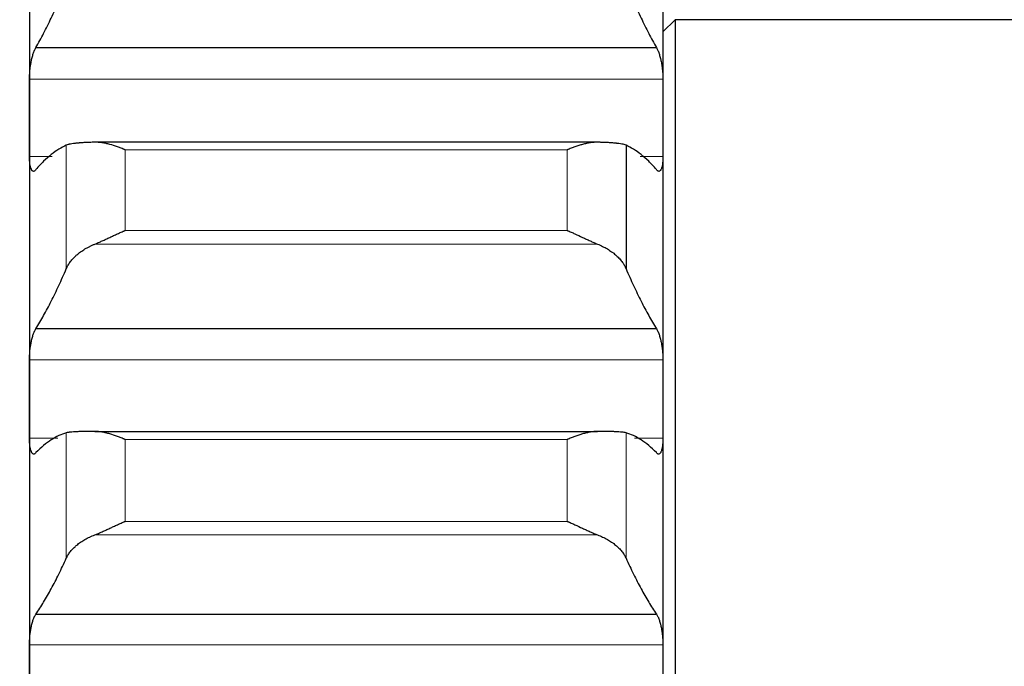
# Model space of a CAD drawing. Header units: inches. Extents: x 0 to 20790, y -12 to 14700.
# Tile 367 of 436: x 14114 to 14195, y 10171 to 10224. Entities that reach past the tile are written whole.
import ezdxf

# ---------------------------------------------------------------- set-up
doc = ezdxf.new("R2010")
doc.units = ezdxf.units.IN
doc.layers.add('1', color=7, linetype='Continuous', true_color=0xffffff)
doc.layers.add('254', color=7, linetype='Continuous', true_color=0xffffff)
doc.styles.add('latin_extended', font='simplex.shx')
doc.dimstyles.get("Standard").update_dxf_attribs({"dimtxt": 0.18, "dimasz": 0.18, "dimexe": 0.18, "dimexo": 0.0625, "dimgap": 0.09, "dimtad": 0, "dimtih": 1, "dimtoh": 1, "dimdec": 4, "dimzin": 0, "dimdsep": 46, "dimtxsty": 'Standard', "dimcen": 0.09, "dimadec": 0, "dimazin": 0, "dimtfac": 1, "dimtdec": 4, "dimtofl": 0, "dimtmove": 0, "dimatfit": 3, "dimfxl": 1, "dimtolj": 1, "dimtzin": 0, "dimarcsym": 0})

# ---------------------------------------------------------------- blocks, each defined once
blk = doc.blocks.new('_U7')
at = {"layer": '254', "color": 3, "linetype": 'Continuous', "lineweight": 13, "transparency": 16777216}
for p, q in [((13904.097, 12440.963), (13904.097, 12953.963)), ((14417.097, 9634.463), (14417.097, 12953.963)), ((14026.597, 12918.963), (14294.597, 12918.963))]:
    blk.add_line(p, q, dxfattribs=at)
at = {"layer": '254', "color": 3, "transparency": 16777216}
for points in [[(14026.597, 12939.38), (14026.597, 12898.546), (13904.097, 12918.963)], [(14294.597, 12898.546), (14294.597, 12939.38), (14417.097, 12918.963)]]:
    blk.add_solid(points, dxfattribs=at)
at = {"layer": 'Defpoints', "color": 0, "transparency": 16777216}
for p in [(14417.097, 12918.963), (13904.097, 12405.963), (14417.097, 9599.463)]:
    blk.add_point(p, dxfattribs=at)
at = {"layer": '254', "color": 2, "lineweight": 13, "transparency": 16777216, "insert": (13984.304, 13102.713), "char_height": 122.5, "attachment_point": 1, "style": 'latin_extended'}
blk.add_mtext('\\A1;513', dxfattribs=at)

msp = doc.modelspace()

# ---------------------------------------------------------------- linework, layer by layer
at = {"layer": '1', "color": 2, "linetype": 'Continuous', "lineweight": 25}
for p, q in [((14115.097, 10239.097), (14115.097, 10216.408)), ((14167.097, 10239.097), (14167.097, 10216.408)), ((14168.097, 10224.463), (14167.097, 10223.463)), ((14221.097, 10224.463), (14168.097, 10224.463)), ((14168.097, 10224.463), (14168.097, 9724.463)), ((14115.635, 10222.187), (14166.56, 10222.187)), ((14115.097, 10216.408), (14115.097, 10193.332)), ((14167.097, 10216.408), (14167.097, 10193.332)), ((14161.729, 10214.41), (14120.466, 10214.41)), ((14164.071, 10214.164), (14164.071, 10204.032)), ((14115.635, 10199.118), (14166.56, 10199.118)), ((14115.097, 10193.332), (14115.097, 10169.905)), ((14167.097, 10193.332), (14167.097, 10169.905)), ((14120.466, 10190.68), (14161.729, 10190.68)), ((14115.635, 10175.689), (14166.56, 10175.689))]:
    msp.add_line(p, q, dxfattribs=at)
at = {"layer": '1', "color": 110, "linetype": 'Continuous', "lineweight": 13}
for p, q in [((14115.1, 10219.573), (14167.095, 10219.573)), ((14118.123, 10214.164), (14118.123, 10204.032)), ((14122.953, 10213.787), (14159.241, 10213.787)), ((14122.953, 10213.787), (14122.953, 10207.171)), ((14159.241, 10213.787), (14159.241, 10207.171)), ((14115.1, 10213.243), (14116.972, 10213.243)), ((14165.223, 10213.243), (14167.095, 10213.243)), ((14122.953, 10207.171), (14159.241, 10207.171)), ((14120.466, 10206.052), (14161.729, 10206.052)), ((14115.1, 10196.548), (14167.095, 10196.548)), ((14118.123, 10190.563), (14118.123, 10180.277)), ((14164.071, 10190.563), (14164.071, 10180.277)), ((14115.1, 10190.115), (14117.436, 10190.115)), ((14122.953, 10190.019), (14159.241, 10190.019)), ((14122.953, 10190.019), (14122.953, 10183.303)), ((14159.241, 10190.019), (14159.241, 10183.303)), ((14164.758, 10190.115), (14167.095, 10190.115)), ((14122.953, 10183.303), (14159.241, 10183.303)), ((14120.466, 10182.196), (14161.729, 10182.196)), ((14115.1, 10173.167), (14167.095, 10173.167))]:
    msp.add_line(p, q, dxfattribs=at)
at = {"layer": '1', "color": 2, "linetype": 'Continuous', "lineweight": 25}
for points in [[(14115.635, 10222.187), (14115.846, 10222.556), (14116.266, 10223.328), (14116.891, 10224.586), (14117.51, 10225.944), (14117.92, 10226.917), (14118.123, 10227.42)], [(14164.071, 10227.42), (14164.275, 10226.917), (14164.684, 10225.944), (14165.304, 10224.586), (14165.929, 10223.328), (14166.349, 10222.556), (14166.56, 10222.187)], [(14115.097, 10216.408), (14115.097, 10217.463), (14115.098, 10218.518), (14115.1, 10219.573)], [(14167.095, 10219.573), (14167.096, 10218.518), (14167.097, 10217.463), (14167.097, 10216.408)], [(14115.1, 10213.243), (14115.098, 10214.298), (14115.097, 10215.353), (14115.097, 10216.408)], [(14167.097, 10216.408), (14167.097, 10215.353), (14167.096, 10214.298), (14167.095, 10213.243)], [(14118.123, 10214.164), (14117.92, 10214.077), (14117.51, 10213.862), (14116.891, 10213.422), (14116.266, 10212.866), (14115.846, 10212.417), (14115.635, 10212.173)], [(14166.56, 10212.173), (14166.349, 10212.417), (14165.929, 10212.866), (14165.304, 10213.422), (14164.684, 10213.862), (14164.275, 10214.077), (14164.071, 10214.164)], [(14115.635, 10199.118), (14115.846, 10199.459), (14116.266, 10200.175), (14116.891, 10201.352), (14117.51, 10202.632), (14117.92, 10203.554), (14118.123, 10204.032)], [(14164.071, 10204.032), (14164.275, 10203.554), (14164.684, 10202.632), (14165.304, 10201.352), (14165.929, 10200.175), (14166.349, 10199.459), (14166.56, 10199.118)], [(14115.097, 10193.332), (14115.097, 10194.404), (14115.098, 10195.476), (14115.1, 10196.548)], [(14167.095, 10196.548), (14167.096, 10195.476), (14167.097, 10194.404), (14167.097, 10193.332)], [(14115.1, 10190.115), (14115.098, 10191.187), (14115.097, 10192.26), (14115.097, 10193.332)], [(14167.097, 10193.332), (14167.097, 10192.26), (14167.096, 10191.187), (14167.095, 10190.115)], [(14118.123, 10190.563), (14117.92, 10190.507), (14117.51, 10190.354), (14116.891, 10190.008), (14116.266, 10189.544), (14115.846, 10189.156), (14115.635, 10188.942)], [(14166.56, 10188.942), (14166.349, 10189.156), (14165.929, 10189.544), (14165.304, 10190.008), (14164.684, 10190.354), (14164.275, 10190.507), (14164.071, 10190.563)], [(14115.635, 10175.689), (14115.846, 10176.001), (14116.266, 10176.66), (14116.891, 10177.755), (14117.51, 10178.954), (14117.92, 10179.824), (14118.123, 10180.277)], [(14164.071, 10180.277), (14164.275, 10179.824), (14164.684, 10178.954), (14165.304, 10177.755), (14165.929, 10176.66), (14166.349, 10176.001), (14166.56, 10175.689)], [(14115.097, 10169.905), (14115.097, 10170.992), (14115.098, 10172.079), (14115.1, 10173.167)], [(14167.095, 10173.167), (14167.096, 10172.079), (14167.097, 10170.992), (14167.097, 10169.905)]]:
    msp.add_open_spline(points, degree=3, dxfattribs=at)
for points, knots in [([(14115.1, 10219.573), (14115.1, 10219.635), (14115.102, 10219.759), (14115.11, 10219.951), (14115.119, 10220.081), (14115.127, 10220.18), (14115.13, 10220.213), (14115.136, 10220.279), (14115.139, 10220.313), (14115.157, 10220.477), (14115.173, 10220.607), (14115.198, 10220.768), (14115.203, 10220.8), (14115.211, 10220.848), (14115.214, 10220.864), (14115.22, 10220.896), (14115.234, 10220.975), (14115.26, 10221.112), (14115.286, 10221.23), (14115.313, 10221.344), (14115.327, 10221.4), (14115.371, 10221.563), (14115.402, 10221.663), (14115.449, 10221.8), (14115.465, 10221.843), (14115.49, 10221.905), (14115.499, 10221.925), (14115.515, 10221.964), (14115.524, 10221.983), (14115.566, 10222.074), (14115.6, 10222.136), (14115.635, 10222.187)], [0, 0, 0, 0, 0.0625, 0.125, 0.1875, 0.1875, 0.21875, 0.21875, 0.25, 0.25, 0.375, 0.375, 0.40625, 0.40625, 0.421875, 0.421875, 0.4375, 0.5, 0.5625, 0.5625, 0.625, 0.625, 0.75, 0.75, 0.8125, 0.8125, 0.84375, 0.84375, 0.875, 0.875, 1, 1, 1, 1]), ([(14166.56, 10222.187), (14166.594, 10222.136), (14166.628, 10222.074), (14166.679, 10221.966), (14166.695, 10221.928), (14166.72, 10221.866), (14166.728, 10221.845), (14166.745, 10221.801), (14166.753, 10221.778), (14166.793, 10221.663), (14166.823, 10221.564), (14166.867, 10221.403), (14166.881, 10221.347), (14166.901, 10221.261), (14166.908, 10221.231), (14166.921, 10221.172), (14166.927, 10221.142), (14166.958, 10220.992), (14166.981, 10220.868), (14167.006, 10220.708), (14167.01, 10220.675), (14167.02, 10220.61), (14167.024, 10220.577), (14167.037, 10220.478), (14167.045, 10220.413), (14167.065, 10220.216), (14167.076, 10220.085), (14167.085, 10219.922), (14167.087, 10219.889), (14167.09, 10219.825), (14167.091, 10219.793), (14167.094, 10219.697), (14167.095, 10219.635), (14167.095, 10219.573)], [0, 0, 0, 0, 0.125, 0.125, 0.1875, 0.1875, 0.21875, 0.21875, 0.25, 0.25, 0.375, 0.375, 0.4375, 0.4375, 0.46875, 0.46875, 0.5, 0.5, 0.625, 0.625, 0.65625, 0.65625, 0.6875, 0.6875, 0.75, 0.75, 0.875, 0.875, 0.90625, 0.90625, 0.9375, 0.9375, 1, 1, 1, 1]), ([(14120.466, 10214.409), (14120.32, 10214.406), (14120.18, 10214.401), (14119.911, 10214.392), (14119.653, 10214.38), (14119.417, 10214.366), (14119.276, 10214.356), (14119.249, 10214.354), (14119.194, 10214.35), (14119.167, 10214.348), (14119.086, 10214.341), (14119.035, 10214.336), (14118.885, 10214.321), (14118.792, 10214.311), (14118.621, 10214.287), (14118.542, 10214.275), (14118.434, 10214.254), (14118.399, 10214.247), (14118.35, 10214.236), (14118.335, 10214.232), (14118.304, 10214.224), (14118.289, 10214.22), (14118.216, 10214.2), (14118.166, 10214.183), (14118.123, 10214.164)], [0, 0, 0, 0, 0.125, 0.125, 0.25, 0.375, 0.375, 0.40625, 0.40625, 0.4375, 0.4375, 0.5, 0.5, 0.625, 0.625, 0.75, 0.75, 0.8125, 0.8125, 0.84375, 0.84375, 0.875, 0.875, 1, 1, 1, 1]), ([(14122.953, 10213.787), (14122.95, 10213.788), (14122.947, 10213.789), (14122.94, 10213.792), (14122.937, 10213.793), (14122.927, 10213.798), (14122.907, 10213.806), (14122.86, 10213.825), (14122.768, 10213.862), (14122.583, 10213.935), (14122.426, 10213.994), (14122.112, 10214.106), (14121.904, 10214.173), (14121.593, 10214.258), (14121.489, 10214.284), (14121.334, 10214.318), (14121.282, 10214.329), (14121.178, 10214.349), (14121.126, 10214.358), (14120.971, 10214.382), (14120.869, 10214.394), (14120.666, 10214.409), (14120.566, 10214.412), (14120.466, 10214.409)], [0, 0, 0, 0, 0.003906, 0.003906, 0.007812, 0.007812, 0.015625, 0.03125, 0.0625, 0.125, 0.25, 0.25, 0.5, 0.5, 0.625, 0.625, 0.6875, 0.6875, 0.75, 0.75, 0.875, 0.875, 1, 1, 1, 1]), ([(14161.729, 10214.409), (14161.629, 10214.412), (14161.529, 10214.409), (14161.328, 10214.394), (14161.226, 10214.382), (14161.023, 10214.351), (14160.92, 10214.331), (14160.713, 10214.286), (14160.609, 10214.26), (14160.399, 10214.203), (14160.294, 10214.172), (14160.085, 10214.105), (14159.98, 10214.069), (14159.769, 10213.994), (14159.664, 10213.955), (14159.506, 10213.894), (14159.427, 10213.862), (14159.334, 10213.825), (14159.288, 10213.806), (14159.268, 10213.798), (14159.255, 10213.792), (14159.248, 10213.789), (14159.241, 10213.787)], [0, 0, 0, 0, 0.125, 0.125, 0.25, 0.25, 0.375, 0.375, 0.5, 0.5, 0.625, 0.625, 0.75, 0.75, 0.875, 0.875, 0.9375, 0.96875, 0.984375, 0.992188, 0.992188, 1, 1, 1, 1]), ([(14164.071, 10214.164), (14164.028, 10214.183), (14163.978, 10214.2), (14163.864, 10214.232), (14163.735, 10214.261), (14163.577, 10214.287), (14163.448, 10214.305), (14163.403, 10214.31), (14163.332, 10214.318), (14163.309, 10214.321), (14163.26, 10214.326), (14163.236, 10214.329), (14163.111, 10214.341), (14162.899, 10214.359), (14162.664, 10214.373), (14162.417, 10214.386), (14162.288, 10214.391), (14162.118, 10214.398), (14162.083, 10214.399), (14162.014, 10214.401), (14161.909, 10214.405), (14161.802, 10214.408), (14161.729, 10214.409)], [0, 0, 0, 0, 0.125, 0.125, 0.25, 0.375, 0.375, 0.4375, 0.4375, 0.46875, 0.46875, 0.5, 0.5, 0.625, 0.75, 0.75, 0.875, 0.875, 0.90625, 0.90625, 0.9375, 1, 1, 1, 1]), ([(14115.635, 10212.173), (14115.6, 10212.124), (14115.566, 10212.087), (14115.516, 10212.049), (14115.499, 10212.039), (14115.475, 10212.029), (14115.466, 10212.027), (14115.45, 10212.023), (14115.442, 10212.022), (14115.402, 10212.021), (14115.371, 10212.033), (14115.328, 10212.068), (14115.314, 10212.083), (14115.293, 10212.111), (14115.287, 10212.12), (14115.274, 10212.142), (14115.267, 10212.153), (14115.236, 10212.213), (14115.214, 10212.273), (14115.189, 10212.362), (14115.184, 10212.381), (14115.175, 10212.419), (14115.17, 10212.439), (14115.158, 10212.501), (14115.15, 10212.545), (14115.129, 10212.682), (14115.118, 10212.783), (14115.109, 10212.92), (14115.108, 10212.948), (14115.105, 10213.005), (14115.104, 10213.034), (14115.101, 10213.121), (14115.1, 10213.181), (14115.1, 10213.243)], [0, 0, 0, 0, 0.125, 0.125, 0.1875, 0.1875, 0.21875, 0.21875, 0.25, 0.25, 0.375, 0.375, 0.4375, 0.4375, 0.46875, 0.46875, 0.5, 0.5, 0.625, 0.625, 0.65625, 0.65625, 0.6875, 0.6875, 0.75, 0.75, 0.875, 0.875, 0.90625, 0.90625, 0.9375, 0.9375, 1, 1, 1, 1]), ([(14167.095, 10213.243), (14167.095, 10213.181), (14167.093, 10213.062), (14167.084, 10212.893), (14167.076, 10212.788), (14167.068, 10212.712), (14167.065, 10212.687), (14167.059, 10212.638), (14167.055, 10212.615), (14167.038, 10212.5), (14167.021, 10212.418), (14166.996, 10212.328), (14166.991, 10212.311), (14166.983, 10212.286), (14166.98, 10212.278), (14166.975, 10212.262), (14166.961, 10212.224), (14166.934, 10212.163), (14166.908, 10212.12), (14166.881, 10212.084), (14166.867, 10212.069), (14166.823, 10212.033), (14166.793, 10212.021), (14166.745, 10212.022), (14166.729, 10212.026), (14166.704, 10212.036), (14166.696, 10212.04), (14166.679, 10212.049), (14166.671, 10212.055), (14166.628, 10212.087), (14166.594, 10212.124), (14166.56, 10212.173)], [0, 0, 0, 0, 0.0625, 0.125, 0.1875, 0.1875, 0.21875, 0.21875, 0.25, 0.25, 0.375, 0.375, 0.40625, 0.40625, 0.421875, 0.421875, 0.4375, 0.5, 0.5625, 0.5625, 0.625, 0.625, 0.75, 0.75, 0.8125, 0.8125, 0.84375, 0.84375, 0.875, 0.875, 1, 1, 1, 1]), ([(14120.466, 10206.052), (14120.565, 10206.092), (14120.666, 10206.134), (14120.867, 10206.222), (14120.968, 10206.268), (14121.172, 10206.361), (14121.275, 10206.408), (14121.481, 10206.505), (14121.585, 10206.554), (14121.795, 10206.652), (14121.9, 10206.701), (14122.11, 10206.799), (14122.215, 10206.847), (14122.425, 10206.942), (14122.53, 10206.989), (14122.689, 10207.058), (14122.768, 10207.093), (14122.86, 10207.132), (14122.907, 10207.151), (14122.927, 10207.16), (14122.94, 10207.165), (14122.947, 10207.168), (14122.953, 10207.171)], [0, 0, 0, 0, 0.125, 0.125, 0.25, 0.25, 0.375, 0.375, 0.5, 0.5, 0.625, 0.625, 0.75, 0.75, 0.875, 0.875, 0.9375, 0.96875, 0.984375, 0.992187, 0.992187, 1, 1, 1, 1]), ([(14159.241, 10207.171), (14159.245, 10207.169), (14159.248, 10207.168), (14159.254, 10207.165), (14159.258, 10207.164), (14159.268, 10207.16), (14159.288, 10207.151), (14159.334, 10207.132), (14159.427, 10207.092), (14159.506, 10207.058), (14159.664, 10206.989), (14159.769, 10206.942), (14160.083, 10206.8), (14160.291, 10206.703), (14160.602, 10206.557), (14160.705, 10206.509), (14160.861, 10206.436), (14160.913, 10206.412), (14161.016, 10206.364), (14161.068, 10206.34), (14161.223, 10206.269), (14161.325, 10206.223), (14161.528, 10206.134), (14161.629, 10206.092), (14161.729, 10206.052)], [0, 0, 0, 0, 0.003906, 0.003906, 0.007813, 0.007813, 0.015625, 0.03125, 0.0625, 0.125, 0.125, 0.25, 0.25, 0.5, 0.5, 0.625, 0.625, 0.6875, 0.6875, 0.75, 0.75, 0.875, 0.875, 1, 1, 1, 1]), ([(14118.123, 10204.032), (14118.166, 10204.132), (14118.216, 10204.231), (14118.331, 10204.426), (14118.46, 10204.618), (14118.617, 10204.804), (14118.747, 10204.942), (14118.792, 10204.987), (14118.862, 10205.055), (14118.886, 10205.077), (14118.934, 10205.121), (14118.959, 10205.143), (14119.084, 10205.252), (14119.295, 10205.42), (14119.53, 10205.576), (14119.777, 10205.724), (14119.907, 10205.795), (14120.077, 10205.879), (14120.111, 10205.896), (14120.18, 10205.929), (14120.285, 10205.977), (14120.393, 10206.022), (14120.466, 10206.052)], [0, 0, 0, 0, 0.125, 0.125, 0.25, 0.375, 0.375, 0.4375, 0.4375, 0.46875, 0.46875, 0.5, 0.5, 0.625, 0.75, 0.75, 0.875, 0.875, 0.90625, 0.90625, 0.9375, 1, 1, 1, 1]), ([(14161.729, 10206.052), (14161.875, 10205.993), (14162.015, 10205.931), (14162.283, 10205.797), (14162.541, 10205.657), (14162.777, 10205.501), (14162.918, 10205.399), (14162.946, 10205.379), (14163.001, 10205.337), (14163.028, 10205.316), (14163.108, 10205.252), (14163.16, 10205.209), (14163.309, 10205.079), (14163.402, 10204.99), (14163.574, 10204.808), (14163.653, 10204.715), (14163.761, 10204.572), (14163.795, 10204.525), (14163.844, 10204.452), (14163.86, 10204.428), (14163.891, 10204.379), (14163.906, 10204.354), (14163.978, 10204.232), (14164.028, 10204.132), (14164.071, 10204.032)], [0, 0, 0, 0, 0.125, 0.125, 0.25, 0.375, 0.375, 0.40625, 0.40625, 0.4375, 0.4375, 0.5, 0.5, 0.625, 0.625, 0.75, 0.75, 0.8125, 0.8125, 0.84375, 0.84375, 0.875, 0.875, 1, 1, 1, 1]), ([(14115.1, 10196.548), (14115.1, 10196.61), (14115.102, 10196.737), (14115.11, 10196.93), (14115.119, 10197.061), (14115.127, 10197.16), (14115.13, 10197.193), (14115.136, 10197.26), (14115.139, 10197.293), (14115.157, 10197.457), (14115.173, 10197.587), (14115.198, 10197.746), (14115.203, 10197.778), (14115.211, 10197.825), (14115.214, 10197.841), (14115.22, 10197.873), (14115.234, 10197.95), (14115.26, 10198.086), (14115.286, 10198.201), (14115.313, 10198.313), (14115.327, 10198.367), (14115.371, 10198.526), (14115.402, 10198.623), (14115.449, 10198.754), (14115.465, 10198.796), (14115.49, 10198.855), (14115.499, 10198.874), (14115.515, 10198.911), (14115.524, 10198.929), (14115.566, 10199.014), (14115.6, 10199.072), (14115.635, 10199.118)], [0, 0, 0, 0, 0.0625, 0.125, 0.1875, 0.1875, 0.21875, 0.21875, 0.25, 0.25, 0.375, 0.375, 0.40625, 0.40625, 0.421875, 0.421875, 0.4375, 0.5, 0.5625, 0.5625, 0.625, 0.625, 0.75, 0.75, 0.8125, 0.8125, 0.84375, 0.84375, 0.875, 0.875, 1, 1, 1, 1]), ([(14166.56, 10199.118), (14166.594, 10199.072), (14166.628, 10199.014), (14166.679, 10198.913), (14166.695, 10198.876), (14166.72, 10198.817), (14166.728, 10198.797), (14166.745, 10198.755), (14166.753, 10198.734), (14166.793, 10198.623), (14166.823, 10198.527), (14166.867, 10198.37), (14166.881, 10198.316), (14166.901, 10198.232), (14166.908, 10198.203), (14166.921, 10198.145), (14166.927, 10198.116), (14166.958, 10197.968), (14166.981, 10197.845), (14167.006, 10197.686), (14167.01, 10197.654), (14167.02, 10197.589), (14167.024, 10197.557), (14167.037, 10197.458), (14167.045, 10197.393), (14167.065, 10197.196), (14167.076, 10197.065), (14167.085, 10196.901), (14167.087, 10196.868), (14167.09, 10196.803), (14167.091, 10196.77), (14167.094, 10196.674), (14167.095, 10196.61), (14167.095, 10196.548)], [0, 0, 0, 0, 0.125, 0.125, 0.1875, 0.1875, 0.21875, 0.21875, 0.25, 0.25, 0.375, 0.375, 0.4375, 0.4375, 0.46875, 0.46875, 0.5, 0.5, 0.625, 0.625, 0.65625, 0.65625, 0.6875, 0.6875, 0.75, 0.75, 0.875, 0.875, 0.90625, 0.90625, 0.9375, 0.9375, 1, 1, 1, 1]), ([(14120.466, 10190.68), (14120.32, 10190.68), (14120.18, 10190.68), (14119.911, 10190.678), (14119.653, 10190.675), (14119.417, 10190.671), (14119.276, 10190.667), (14119.249, 10190.666), (14119.194, 10190.665), (14119.167, 10190.664), (14119.086, 10190.661), (14119.035, 10190.659), (14118.885, 10190.653), (14118.792, 10190.647), (14118.621, 10190.636), (14118.542, 10190.629), (14118.434, 10190.617), (14118.399, 10190.613), (14118.35, 10190.607), (14118.335, 10190.604), (14118.304, 10190.6), (14118.289, 10190.597), (14118.216, 10190.585), (14118.166, 10190.575), (14118.123, 10190.563)], [0, 0, 0, 0, 0.125, 0.125, 0.25, 0.375, 0.375, 0.40625, 0.40625, 0.4375, 0.4375, 0.5, 0.5, 0.625, 0.625, 0.75, 0.75, 0.8125, 0.8125, 0.84375, 0.84375, 0.875, 0.875, 1, 1, 1, 1]), ([(14122.953, 10190.019), (14122.95, 10190.021), (14122.947, 10190.022), (14122.94, 10190.025), (14122.937, 10190.026), (14122.927, 10190.03), (14122.907, 10190.039), (14122.86, 10190.058), (14122.768, 10190.096), (14122.689, 10190.128), (14122.531, 10190.191), (14122.426, 10190.231), (14122.112, 10190.347), (14121.904, 10190.416), (14121.593, 10190.506), (14121.489, 10190.534), (14121.334, 10190.571), (14121.282, 10190.582), (14121.178, 10190.604), (14121.126, 10190.614), (14120.971, 10190.641), (14120.869, 10190.655), (14120.666, 10190.675), (14120.566, 10190.68), (14120.466, 10190.68)], [0, 0, 0, 0, 0.003906, 0.003906, 0.007812, 0.007812, 0.015625, 0.03125, 0.0625, 0.125, 0.125, 0.25, 0.25, 0.5, 0.5, 0.625, 0.625, 0.6875, 0.6875, 0.75, 0.75, 0.875, 0.875, 1, 1, 1, 1]), ([(14161.729, 10190.68), (14161.629, 10190.68), (14161.529, 10190.675), (14161.328, 10190.656), (14161.226, 10190.642), (14161.023, 10190.606), (14160.92, 10190.585), (14160.713, 10190.536), (14160.609, 10190.508), (14160.399, 10190.448), (14160.294, 10190.415), (14160.085, 10190.345), (14159.98, 10190.309), (14159.769, 10190.231), (14159.664, 10190.191), (14159.506, 10190.128), (14159.427, 10190.096), (14159.334, 10190.058), (14159.288, 10190.039), (14159.268, 10190.03), (14159.255, 10190.025), (14159.248, 10190.022), (14159.241, 10190.019)], [0, 0, 0, 0, 0.125, 0.125, 0.25, 0.25, 0.375, 0.375, 0.5, 0.5, 0.625, 0.625, 0.75, 0.75, 0.875, 0.875, 0.9375, 0.96875, 0.984375, 0.992187, 0.992187, 1, 1, 1, 1]), ([(14164.071, 10190.563), (14164.028, 10190.575), (14163.978, 10190.585), (14163.864, 10190.605), (14163.735, 10190.622), (14163.577, 10190.635), (14163.448, 10190.644), (14163.403, 10190.647), (14163.332, 10190.651), (14163.309, 10190.652), (14163.26, 10190.655), (14163.236, 10190.656), (14163.111, 10190.661), (14162.899, 10190.668), (14162.664, 10190.673), (14162.417, 10190.677), (14162.288, 10190.678), (14162.118, 10190.679), (14162.083, 10190.679), (14162.014, 10190.679), (14161.909, 10190.68), (14161.802, 10190.68), (14161.729, 10190.68)], [0, 0, 0, 0, 0.125, 0.125, 0.25, 0.375, 0.375, 0.4375, 0.4375, 0.46875, 0.46875, 0.5, 0.5, 0.625, 0.75, 0.75, 0.875, 0.875, 0.90625, 0.90625, 0.9375, 1, 1, 1, 1]), ([(14115.635, 10188.942), (14115.6, 10188.898), (14115.566, 10188.866), (14115.516, 10188.836), (14115.499, 10188.828), (14115.475, 10188.822), (14115.466, 10188.821), (14115.45, 10188.82), (14115.442, 10188.82), (14115.402, 10188.826), (14115.371, 10188.842), (14115.328, 10188.885), (14115.314, 10188.903), (14115.293, 10188.934), (14115.287, 10188.945), (14115.274, 10188.969), (14115.267, 10188.981), (14115.236, 10189.048), (14115.214, 10189.112), (14115.189, 10189.206), (14115.184, 10189.226), (14115.175, 10189.266), (14115.17, 10189.288), (14115.158, 10189.353), (14115.15, 10189.398), (14115.129, 10189.541), (14115.118, 10189.645), (14115.109, 10189.786), (14115.108, 10189.815), (14115.105, 10189.873), (14115.104, 10189.902), (14115.101, 10189.992), (14115.1, 10190.053), (14115.1, 10190.115)], [0, 0, 0, 0, 0.125, 0.125, 0.1875, 0.1875, 0.21875, 0.21875, 0.25, 0.25, 0.375, 0.375, 0.4375, 0.4375, 0.46875, 0.46875, 0.5, 0.5, 0.625, 0.625, 0.65625, 0.65625, 0.6875, 0.6875, 0.75, 0.75, 0.875, 0.875, 0.90625, 0.90625, 0.9375, 0.9375, 1, 1, 1, 1]), ([(14167.095, 10190.115), (14167.095, 10190.053), (14167.093, 10189.931), (14167.084, 10189.759), (14167.076, 10189.65), (14167.068, 10189.572), (14167.065, 10189.546), (14167.059, 10189.495), (14167.055, 10189.471), (14167.038, 10189.351), (14167.021, 10189.265), (14166.996, 10189.171), (14166.991, 10189.152), (14166.983, 10189.126), (14166.98, 10189.117), (14166.975, 10189.1), (14166.961, 10189.058), (14166.934, 10188.992), (14166.908, 10188.945), (14166.881, 10188.904), (14166.867, 10188.886), (14166.823, 10188.842), (14166.793, 10188.826), (14166.745, 10188.819), (14166.729, 10188.82), (14166.704, 10188.826), (14166.696, 10188.829), (14166.679, 10188.836), (14166.671, 10188.84), (14166.628, 10188.866), (14166.594, 10188.898), (14166.56, 10188.942)], [0, 0, 0, 0, 0.0625, 0.125, 0.1875, 0.1875, 0.21875, 0.21875, 0.25, 0.25, 0.375, 0.375, 0.40625, 0.40625, 0.421875, 0.421875, 0.4375, 0.5, 0.5625, 0.5625, 0.625, 0.625, 0.75, 0.75, 0.8125, 0.8125, 0.84375, 0.84375, 0.875, 0.875, 1, 1, 1, 1]), ([(14120.466, 10182.196), (14120.565, 10182.234), (14120.666, 10182.274), (14120.867, 10182.359), (14120.968, 10182.404), (14121.172, 10182.495), (14121.275, 10182.542), (14121.481, 10182.637), (14121.585, 10182.685), (14121.795, 10182.782), (14121.9, 10182.831), (14122.11, 10182.928), (14122.215, 10182.976), (14122.425, 10183.072), (14122.53, 10183.119), (14122.689, 10183.189), (14122.768, 10183.224), (14122.86, 10183.263), (14122.907, 10183.283), (14122.927, 10183.292), (14122.94, 10183.297), (14122.947, 10183.3), (14122.953, 10183.303)], [0, 0, 0, 0, 0.125, 0.125, 0.25, 0.25, 0.375, 0.375, 0.5, 0.5, 0.625, 0.625, 0.75, 0.75, 0.875, 0.875, 0.9375, 0.96875, 0.984375, 0.992187, 0.992187, 1, 1, 1, 1]), ([(14159.241, 10183.303), (14159.245, 10183.301), (14159.248, 10183.3), (14159.254, 10183.297), (14159.258, 10183.296), (14159.268, 10183.292), (14159.288, 10183.283), (14159.334, 10183.263), (14159.427, 10183.223), (14159.506, 10183.189), (14159.664, 10183.119), (14159.769, 10183.072), (14160.083, 10182.929), (14160.291, 10182.833), (14160.602, 10182.688), (14160.705, 10182.64), (14160.861, 10182.569), (14160.913, 10182.545), (14161.016, 10182.498), (14161.068, 10182.474), (14161.223, 10182.405), (14161.325, 10182.36), (14161.528, 10182.275), (14161.629, 10182.234), (14161.729, 10182.196)], [0, 0, 0, 0, 0.003906, 0.003906, 0.007813, 0.007813, 0.015625, 0.03125, 0.0625, 0.125, 0.125, 0.25, 0.25, 0.5, 0.5, 0.625, 0.625, 0.6875, 0.6875, 0.75, 0.75, 0.875, 0.875, 1, 1, 1, 1]), ([(14118.123, 10180.277), (14118.166, 10180.372), (14118.216, 10180.465), (14118.331, 10180.65), (14118.46, 10180.832), (14118.617, 10181.009), (14118.747, 10181.139), (14118.792, 10181.182), (14118.862, 10181.246), (14118.886, 10181.268), (14118.934, 10181.31), (14118.959, 10181.331), (14119.084, 10181.434), (14119.295, 10181.594), (14119.53, 10181.742), (14119.777, 10181.884), (14119.907, 10181.951), (14120.077, 10182.031), (14120.111, 10182.047), (14120.18, 10182.078), (14120.285, 10182.124), (14120.393, 10182.168), (14120.466, 10182.196)], [0, 0, 0, 0, 0.125, 0.125, 0.25, 0.375, 0.375, 0.4375, 0.4375, 0.46875, 0.46875, 0.5, 0.5, 0.625, 0.75, 0.75, 0.875, 0.875, 0.90625, 0.90625, 0.9375, 1, 1, 1, 1]), ([(14161.729, 10182.196), (14161.875, 10182.14), (14162.015, 10182.08), (14162.283, 10181.953), (14162.541, 10181.819), (14162.777, 10181.671), (14162.918, 10181.574), (14162.946, 10181.555), (14163.001, 10181.515), (14163.028, 10181.495), (14163.108, 10181.435), (14163.16, 10181.394), (14163.309, 10181.27), (14163.402, 10181.185), (14163.574, 10181.012), (14163.653, 10180.924), (14163.761, 10180.789), (14163.795, 10180.743), (14163.844, 10180.675), (14163.86, 10180.652), (14163.891, 10180.605), (14163.906, 10180.582), (14163.978, 10180.466), (14164.028, 10180.372), (14164.071, 10180.277)], [0, 0, 0, 0, 0.125, 0.125, 0.25, 0.375, 0.375, 0.40625, 0.40625, 0.4375, 0.4375, 0.5, 0.5, 0.625, 0.625, 0.75, 0.75, 0.8125, 0.8125, 0.84375, 0.84375, 0.875, 0.875, 1, 1, 1, 1]), ([(14115.1, 10173.167), (14115.1, 10173.23), (14115.102, 10173.358), (14115.11, 10173.553), (14115.119, 10173.684), (14115.127, 10173.784), (14115.13, 10173.817), (14115.136, 10173.883), (14115.139, 10173.916), (14115.157, 10174.081), (14115.173, 10174.209), (14115.198, 10174.367), (14115.203, 10174.398), (14115.211, 10174.445), (14115.214, 10174.461), (14115.22, 10174.492), (14115.234, 10174.568), (14115.26, 10174.702), (14115.286, 10174.814), (14115.313, 10174.924), (14115.327, 10174.977), (14115.371, 10175.131), (14115.402, 10175.224), (14115.449, 10175.349), (14115.465, 10175.389), (14115.49, 10175.445), (14115.499, 10175.463), (14115.515, 10175.498), (14115.524, 10175.514), (14115.566, 10175.594), (14115.6, 10175.647), (14115.635, 10175.689)], [0, 0, 0, 0, 0.0625, 0.125, 0.1875, 0.1875, 0.21875, 0.21875, 0.25, 0.25, 0.375, 0.375, 0.40625, 0.40625, 0.421875, 0.421875, 0.4375, 0.5, 0.5625, 0.5625, 0.625, 0.625, 0.75, 0.75, 0.8125, 0.8125, 0.84375, 0.84375, 0.875, 0.875, 1, 1, 1, 1]), ([(14166.56, 10175.689), (14166.594, 10175.647), (14166.628, 10175.595), (14166.679, 10175.499), (14166.695, 10175.465), (14166.72, 10175.409), (14166.728, 10175.39), (14166.745, 10175.35), (14166.753, 10175.33), (14166.793, 10175.224), (14166.823, 10175.131), (14166.867, 10174.979), (14166.881, 10174.927), (14166.901, 10174.844), (14166.908, 10174.816), (14166.921, 10174.759), (14166.927, 10174.731), (14166.958, 10174.586), (14166.981, 10174.465), (14167.006, 10174.308), (14167.01, 10174.276), (14167.02, 10174.212), (14167.024, 10174.179), (14167.037, 10174.081), (14167.045, 10174.016), (14167.065, 10173.82), (14167.076, 10173.689), (14167.085, 10173.523), (14167.087, 10173.49), (14167.09, 10173.425), (14167.091, 10173.392), (14167.094, 10173.295), (14167.095, 10173.23), (14167.095, 10173.167)], [0, 0, 0, 0, 0.125, 0.125, 0.1875, 0.1875, 0.21875, 0.21875, 0.25, 0.25, 0.375, 0.375, 0.4375, 0.4375, 0.46875, 0.46875, 0.5, 0.5, 0.625, 0.625, 0.65625, 0.65625, 0.6875, 0.6875, 0.75, 0.75, 0.875, 0.875, 0.90625, 0.90625, 0.9375, 0.9375, 1, 1, 1, 1])]:
    msp.add_open_spline(points, degree=3, knots=knots, dxfattribs=at)

# ---------------------------------------------------------------- dimensions: what is measured, and where the dimension line sits
at = {"layer": '254', "color": 2, "linetype": 'Continuous', "lineweight": 13}
dim = msp.add_linear_dim(base=(14417.097, 12918.963), p1=(13904.097, 12405.963), p2=(14417.097, 9599.463), dimstyle='Standard', override={"dimscale": 35, "dimtxt": 3.5, "dimasz": 3.5, "dimexe": 1, "dimexo": 1, "dimgap": 1.75, "dimtad": 1, "dimtih": 1, "dimtoh": 0, "dimdec": 2, "dimlfac": 1, "dimzin": 8, "dimdsep": 46, "dimlunit": 2, "dimtxsty": 'latin_extended', "dimsah": 1, "dimse1": 0, "dimse2": 0, "dimsd1": 0, "dimsd2": 0, "dimclrd": 3, "dimclre": 3, "dimclrt": 2, "dimtol": 0, "dimtm": -0.1, "dimtfac": 0.714286, "dimtdec": 3, "dimtofl": 1, "dimtmove": 0, "dimtzin": 8, "dimlwd": 13, "dimlwe": 13}, dxfattribs=at)
dim.commit()
dim.dimension.update_dxf_attribs({"geometry": '_U7', "text_midpoint": (14130.138, 12918.963), "dimtype": 160})

doc.saveas('drawing.dxf')
